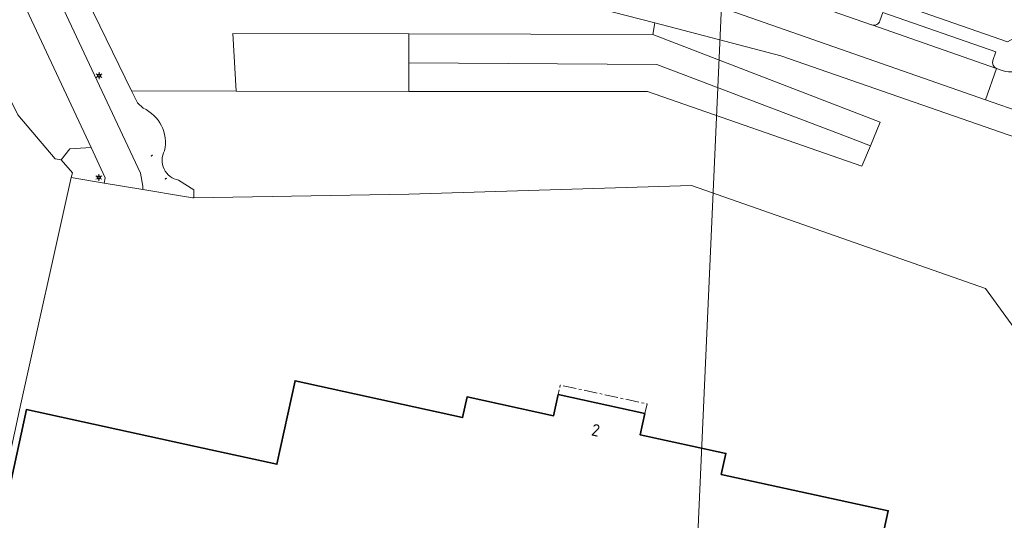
# Model space of a CAD drawing. Header units: metres. Extents: x 140853 to 145288, y 474558 to 480269.
# Tile 322 of 428: x 144942 to 145089, y 477840 to 477914. Entities that reach past the tile are written whole.
import ezdxf
from ezdxf.enums import TextEntityAlignment as Align

# ---------------------------------------------------------------- set-up
doc = ezdxf.new("R2010")
doc.units = ezdxf.units.M
doc.header["$MEASUREMENT"] = 0
doc.linetypes.add('AM-AS', pattern=[16, 10, -2, 2, -2])
for name, color, linetype, lineweight in [('B-WE-AM-AS_SPOOR_RAIL-G', 10, 'AM-AS', 18), ('B-WE-GR-BEPLANTING_CULTUUR_BOSPLANTSOEN-G', 90, 'GR-PLANTSOEN', 18), ('B-WE-GR-BEPLANTING_CULTUUR_HEESTERS-G', 90, 'Continuous', 18), ('B-WE-GR-BEPLANTING_CULTUUR_VASTE PLANTENVAK-G', 90, 'Continuous', 18), ('B-WE-GR-GRAS_KRUIDENRIJK-G', 80, 'Continuous', 18), ('B-WE-IE-MEUBILAIR_WEGMEUBILAIR-S', 7, 'Continuous', 18), ('B-WE-IE-TERREINAFSCHEIDING_KUNSTMATIG_HEKWERK-G', 20, 'IE-TERREINAFSCHEIDING-KUNSTMATIG', 18), ('B-WE-KL-ET_LS_OV_LICHTMAST-S', 190, 'Continuous', 18), ('B-WE-OG-BEBOUWING-G', 7, 'Continuous', 35), ('B-WE-OG-BEBOUWING_HUISNUMMER-T18', 10, 'Continuous', 18), ('B-WE-OG-HULPLIJN-G', 50, 'Continuous', 18), ('B-WE-OG-TERREIN_ERF-G', 7, 'Continuous', 18), ('B-WE-VH-VERHARDING_BETONSTRAATSTEEN-G', 252, 'Continuous', 18)]:
    doc.layers.add(name, color=color, linetype=linetype, lineweight=lineweight)
doc.styles.add('NLCS-ISO', font='txt')
doc.linetypes.add('GR-PLANTSOEN', pattern='A,0,[179,NLCS.shx,S=2,R=0,X=0,Y=0],-4', length=4)
doc.linetypes.add('IE-TERREINAFSCHEIDING-KUNSTMATIG', pattern='A,4,[82,NLCS.shx,S=0.75,R=90,X=0,Y=0],4,-2', length=10)

# ---------------------------------------------------------------- blocks, each defined once
blk = doc.blocks.new('B-SIE-WEG_LICHTMAST-SO')
at = {"ltscale": 0.1}
for p, q in [((-1.1, 0.63), (-2.19, 1.27)), ((0, 1.27), (0, 2.53)), ((1.1, 0.63), (2.19, 1.27)), ((-1.1, -0.63), (-2.19, -1.27)), ((0, -1.27), (0, -2.53)), ((1.1, -0.63), (2.19, -1.27))]:
    blk.add_line(p, q, dxfattribs=at)
at = {"flags": 128}
for points in [[(-1.16, 0.5), (1.16, 0.5)], [(-1.16, -0.5), (1.16, -0.5)]]:
    blk.add_lwpolyline(points, dxfattribs=at)
at = {"ltscale": 0.1}
blk.add_circle((0, 0), 1.27, dxfattribs=at)
at = {"style": 'NLCS-ISO'}
blk.add_attdef('TYPE', text='', height=1.8, dxfattribs=at).set_placement((0, 2.53), align=Align.BOTTOM_CENTER)
blk = doc.blocks.new('SIE-WEG_VLAGGENMAST-SO')
blk.add_hatch(color=256).paths.add_polyline_path([(0.2, 0, 1), (-0.2, 0, 1)])
for p, q in [((0.12, 0.16), (0.42, 0.58)), ((0.71, 0.26), (0.81, 0.41))]:
    blk.add_line(p, q)
blk.add_circle((0, 0), 0.2)
for points in [[(0.31, 0.43), (0.35, 0.42), (0.4, 0.42), (0.44, 0.39), (0.48, 0.35), (0.56, 0.32), (0.64, 0.31), (0.69, 0.29), (0.71, 0.26)], [(0.42, 0.58), (0.46, 0.57), (0.51, 0.57), (0.55, 0.54), (0.59, 0.5), (0.66, 0.47), (0.74, 0.46), (0.8, 0.44), (0.81, 0.41)]]:
    blk.add_spline(points, degree=3)

msp = doc.modelspace()

# ---------------------------------------------------------------- linework, layer by layer
at = {"layer": 'B-WE-AM-AS_SPOOR_RAIL-G', "ltscale": 0.2, "flags": 128}
msp.add_lwpolyline([(145022.366, 477858.341), (145035.322, 477855.516), (145035.684, 477856.942), (145022.679, 477859.777), (145022.366, 477858.341)], close=True, dxfattribs=at)
at = {"layer": 'B-WE-GR-BEPLANTING_CULTUUR_BOSPLANTSOEN-G', "ltscale": 0.2, "flags": 128}
for points in [[(145000, 477922.458), (144953.888, 477931.834), (144951.868, 477917.506), (144958.501, 477903.824), (144974.14, 477903.771), (144973.673, 477912.45), (145000, 477912.374), (145036.543, 477912.268), (145036.863, 477914.011), (145020.074, 477918.376), (145000, 477922.458)], [(145000, 477912.374), (144973.673, 477912.45), (144974.14, 477903.771), (145000, 477903.749), (145000, 477908.053), (145000, 477912.374)], [(145065.387, 477897.046), (145037.146, 477907.779), (145000, 477908.053), (145000, 477903.749), (145035.765, 477903.719), (145067.825, 477892.547), (145069.123, 477895.626), (145065.387, 477897.046)]]:
    msp.add_lwpolyline(points, close=True, dxfattribs=at)
msp.add_lwpolyline([(145000, 477888.369), (145042.348, 477889.648), (145086.345, 477874.25), (145124.228, 477822.044), (145124.959, 477823.962), (145127.523, 477832.607), (145127.523, 477832.607, -0.0707512), (145128.229, 477834.184), (145128.229, 477834.184, -0.0580976), (145129.191, 477835.356), (145129.191, 477835.356, -0.1202891), (145132.485, 477837.348), (145132.485, 477837.348, -0.0722979), (145135.319, 477837.719), (145135.319, 477837.719), (145138.595, 477852.955), (145158.721, 477867.988), (145163.206, 477871.337), (145164.174, 477874.157), (145117.306, 477889.939), (145113.594, 477881.276), (145125.769, 477873.416), (145133.664, 477875.952), (145139.37, 477873.577), (145130.518, 477851.084), (145123.33, 477845.922), (145101.175, 477873.499), (145100.436, 477874.944), (145097.17, 477880.688), (145101.52, 477893.173), (145055.712, 477909.11), (145036.863, 477914.011), (145036.543, 477912.268), (145070.6, 477899.127), (145069.123, 477895.626), (145067.825, 477892.547), (145035.765, 477903.719), (145000, 477903.749), (144974.14, 477903.771), (144958.501, 477903.824), (144959.374, 477902.024), (144960.238, 477901.251), (144960.238, 477901.251, -0.3530039), (144963.427, 477894.864), (144963.427, 477894.864, 0.5054892), (144965.547, 477890.46), (144965.547, 477890.46), (144967.821, 477889.028), (144967.797, 477887.827), (145000, 477888.369)], format="xyb", close=True, dxfattribs=at)
at = {"layer": 'B-WE-GR-BEPLANTING_CULTUUR_HEESTERS-G', "ltscale": 0.2, "flags": 128}
msp.add_lwpolyline([(144926.866, 477903.678), (144932.205, 477890.416), (144935.362, 477826.806), (144941.839, 477856.528), (144949.451, 477890.85), (144949.639, 477891.583), (144947.942, 477893.5), (144947.075, 477893.65), (144941.484, 477900.24), (144936.872, 477909.371), (144935.906, 477909.203), (144932.087, 477908.557), (144930.855, 477908.346), (144930.268, 477911.776), (144927.846, 477912.889), (144926.866, 477903.678)], close=True, dxfattribs=at)
at = {"layer": 'B-WE-GR-BEPLANTING_CULTUUR_VASTE PLANTENVAK-G', "ltscale": 0.2, "flags": 128}
msp.add_lwpolyline([(144949.451, 477890.85), (144954.369, 477890.019), (144954.548, 477890.832), (144952.434, 477895.357), (144949.252, 477895.17), (144947.942, 477893.5), (144949.639, 477891.583), (144949.451, 477890.85)], close=True, dxfattribs=at)
at = {"layer": 'B-WE-GR-GRAS_KRUIDENRIJK-G', "ltscale": 0.2, "flags": 128}
for points in [[(144942.323, 477924.097), (144937.001, 477925.201), (144935.013, 477926.755), (144931.921, 477921.973), (144930.376, 477918.834), (144929.124, 477914.988), (144932.926, 477913.242), (144936.1, 477913.82), (144936.872, 477909.371), (144941.484, 477900.24), (144947.075, 477893.65), (144947.942, 477893.5), (144949.252, 477895.17), (144952.434, 477895.357), (144942.419, 477916.795), (144942.323, 477924.097)], [(145000, 477908.053), (145037.146, 477907.779), (145065.387, 477897.046), (145069.123, 477895.626), (145070.6, 477899.127), (145036.543, 477912.268), (145000, 477912.374), (145000, 477908.053)]]:
    msp.add_lwpolyline(points, close=True, dxfattribs=at)
for points in [[(145020.074, 477918.376), (145036.863, 477914.011), (145055.712, 477909.11), (145101.52, 477893.173)], [(145098.581, 477898.236), (145087.353, 477902.14), (145086.365, 477902.503), (145043.927, 477917.328)]]:
    msp.add_lwpolyline(points, dxfattribs=at)
msp.add_lwpolyline([(144948.338, 477915.952), (144959.838, 477891.506), (144960.204, 477889.566), (144960.196, 477889.048), (144966.137, 477888.074), (144967.656, 477887.825), (144967.797, 477887.827), (144967.821, 477889.028), (144965.547, 477890.46), (144965.547, 477890.46, -0.5054892), (144963.427, 477894.864), (144963.427, 477894.864, 0.3530039), (144960.238, 477901.251), (144960.238, 477901.251), (144959.374, 477902.024), (144958.501, 477903.824), (144951.868, 477917.506)], format="xyb", dxfattribs=at)
at = {"layer": 'B-WE-IE-TERREINAFSCHEIDING_KUNSTMATIG_HEKWERK-G', "ltscale": 0.2, "flags": 128}
for points in [[(144935.362, 477826.806), (144941.839, 477856.528), (144949.451, 477890.85)], [(144949.451, 477890.85), (144954.369, 477890.019)], [(144954.369, 477890.019), (144960.196, 477889.048)], [(145124.228, 477822.044), (145086.345, 477874.25), (145042.348, 477889.648), (145000, 477888.369)], [(144960.196, 477889.048), (144966.137, 477888.074)], [(144966.137, 477888.074), (144967.656, 477887.825), (144967.797, 477887.827)], [(144967.797, 477887.827), (145000, 477888.369)]]:
    msp.add_lwpolyline(points, dxfattribs=at)
at = {"layer": 'B-WE-OG-BEBOUWING-G', "ltscale": 0.2, "flags": 128}
msp.add_lwpolyline([(145062.862, 477800.058), (145071.791, 477840.944), (145046.791, 477846.399), (145047.475, 477849.535), (145034.628, 477852.343), (145035.322, 477855.516), (145022.366, 477858.341), (145022.366, 477858.341), (145021.676, 477855.175), (145008.722, 477858.007), (145008.045, 477854.91), (144982.974, 477860.427), (144980.258, 477847.919), (144968.092, 477850.561), (144942.741, 477856.107), (144936.504, 477827.53)], dxfattribs=at)
at = {"layer": 'B-WE-OG-HULPLIJN-G'}
msp.add_lwpolyline([(141484.938, 478467.493), (142922.898, 478740.923), (143043.789, 479141.528), (143928.198, 479351.369), (144042.725, 479840.999), (144698.079, 479872.794), (144672.627, 478988.916), (144742.617, 478639.181), (145060.75, 478225.858), (145035.298, 477659.922), (145054.388, 476896.862), (144768.066, 476833.275), (144755.342, 477825.251), (143616.428, 477755.303), (142541.14, 475313.514), (141510.39, 476108.367), (141014.104, 476776.044), (140988.652, 477462.798), (141421.313, 477755.303), (141484.938, 478467.493)], close=True, dxfattribs=at)
at = {"layer": 'B-WE-OG-TERREIN_ERF-G', "ltscale": 0.2, "flags": 128}
for points in [[(145130.659, 478015.702), (145097.336, 478029.18), (145082.084, 478035.383), (145079.597, 478034.221), (145068.005, 478000), (145044.294, 477930.332), (145043.938, 477929.286), (145045.171, 477926.689), (145089.631, 477911.163), (145093.405, 477913.207), (145106.331, 477950.509), (145107.213, 477952.753), (145112.435, 477965.595), (145123.497, 477992.797), (145123.968, 477993.955), (145126.426, 478000), (145131.745, 478013.061), (145130.659, 478015.702)], [(145124.228, 477822.044), (145086.345, 477874.25), (145042.348, 477889.648), (145000, 477888.369), (144967.797, 477887.827), (144967.656, 477887.825), (144966.137, 477888.074), (144960.196, 477889.048), (144954.369, 477890.019), (144949.451, 477890.85), (144941.839, 477856.528), (144935.362, 477826.806), (144997.61, 477813.153), (144998.908, 477812.868), (145000, 477812.409), (145102.22, 477769.375), (145124.228, 477822.044)]]:
    msp.add_lwpolyline(points, close=True, dxfattribs=at)
msp.add_lwpolyline([(144936.504, 477827.53), (144942.741, 477856.107), (144968.092, 477850.561), (144980.258, 477847.919), (144982.974, 477860.427), (145008.045, 477854.91), (145008.722, 477858.007), (145021.676, 477855.175), (145022.366, 477858.341), (145035.322, 477855.516), (145034.628, 477852.343), (145047.475, 477849.535), (145046.791, 477846.399), (145071.791, 477840.944), (145062.862, 477800.058)], dxfattribs=at)
at = {"layer": 'B-WE-VH-VERHARDING_BETONSTRAATSTEEN-G', "ltscale": 0.2, "flags": 128}
msp.add_lwpolyline([(144942.323, 477924.097), (144942.419, 477916.795), (144952.434, 477895.357), (144954.548, 477890.832), (144954.369, 477890.019), (144960.196, 477889.048), (144960.204, 477889.566), (144959.838, 477891.506), (144948.338, 477915.952), (144947.415, 477920.136), (144947.695, 477927.936), (144947.811, 477930.238), (144948.31, 477931.878), (144950.75, 477935.289), (144954.378, 477937.611), (144936.777, 477941.368), (144938.088, 477939.231), (144941.639, 477933.441), (144941.916, 477932.542), (144942.261, 477928.832), (144942.323, 477924.097)], close=True, dxfattribs=at)
msp.add_lwpolyline([(145069.289, 477913.721), (145063.405, 477915.784), (145044.348, 477922.444), (145043.854, 477922.611), (145043.854, 477922.611, -0.3672685), (145040.812, 477928.334), (145040.812, 477928.334), (145041.49, 477930.309), (145038.82, 477931.226), (145038.155, 477929.258), (145038.155, 477929.258, -0.1950695), (145035.671, 477926.375), (145035.671, 477926.375), (145034.181, 477920.401), (145043.927, 477917.328), (145086.365, 477902.503), (145087.986, 477907.188), (145069.321, 477913.71), (145069.289, 477913.721)], format="xyb", close=True, dxfattribs=at)
msp.add_lwpolyline([(145089.631, 477911.163), (145045.171, 477926.689)], dxfattribs=at)
msp.add_lwpolyline([(145063.405, 477915.784), (145069.289, 477913.721), (145069.321, 477913.71), (145069.321, 477913.71, 0.4145619), (145070.539, 477914.323), (145070.539, 477914.323), (145070.984, 477915.591), (145087.895, 477909.691), (145087.455, 477908.404), (145087.455, 477908.404, 0.3941653), (145087.986, 477907.188), (145087.986, 477907.188), (145088.99, 477906.839), (145088.99, 477906.839, 0.1638839), (145092.285, 477907.065)], format="xyb", dxfattribs=at)

# ---------------------------------------------------------------- block references
at = {"layer": 'B-WE-IE-MEUBILAIR_WEGMEUBILAIR-S', "xscale": 0.2, "yscale": 0.2, "zscale": 0.2}
for p in [(144961.448, 477894.092), (144961.448, 477894.092), (144963.561, 477890.634), (144963.561, 477890.634)]:
    msp.add_blockref('SIE-WEG_VLAGGENMAST-SO', p, dxfattribs=at)
at = {"layer": 'B-WE-KL-ET_LS_OV_LICHTMAST-S', "xscale": 0.2, "yscale": 0.2, "zscale": 0.2}
for p in [(144953.627, 477906.118), (144953.598, 477890.859)]:
    msp.add_blockref('B-SIE-WEG_LICHTMAST-SO', p, dxfattribs=at)

# ---------------------------------------------------------------- texts
at = {"layer": 'B-WE-OG-BEBOUWING_HUISNUMMER-T18', "style": 'NLCS-ISO'}
msp.add_text('2', height=1.8, rotation=347.7, dxfattribs=at).set_placement((145027.99, 477853.021), align=Align.MIDDLE_CENTER)

doc.saveas('drawing.dxf')
